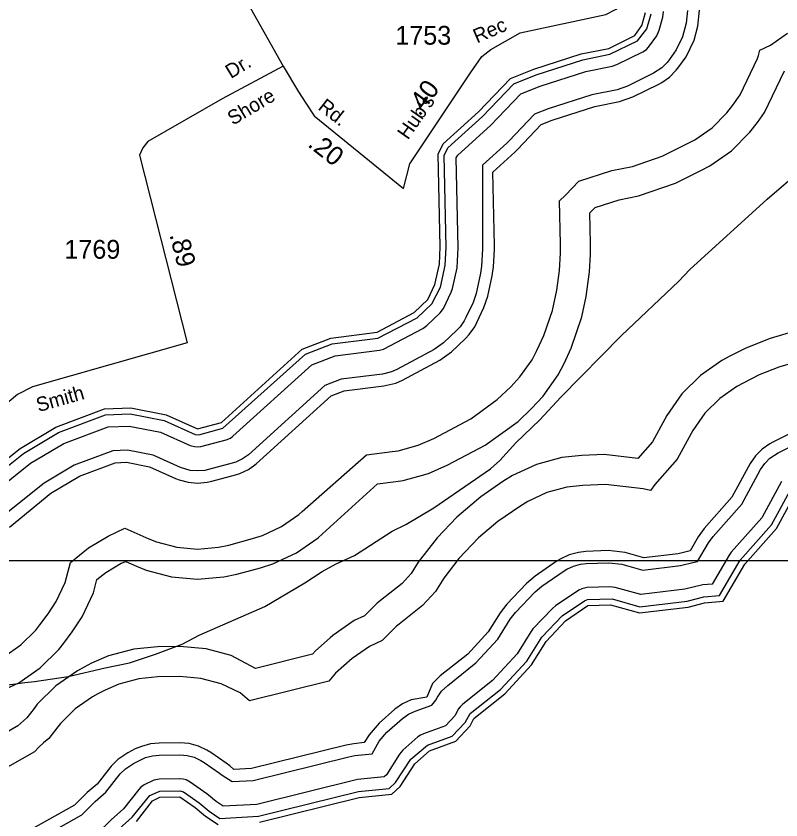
# Model space of a CAD drawing. Extents: x 2532689 to 2764727, y 536648 to 732970.
# Drawn here: x 2695390 to 2700476, y 645754 to 651101 of the extents above; entities that cross this region are included whole.
import ezdxf

# ---------------------------------------------------------------- set-up
doc = ezdxf.new("R2010")
doc.units = 0
for name, color, linetype in [('Exist Hydrographic Buffer Line', 7, 'Continuous'), ('Exist Hydrographic Creek Double Shore', 7, 'Continuous'), ('Exist Road Secondary Mileage Hundredths English Label', 7, 'Continuous'), ('Exist Road Secondary Type 51 Attributed', 7, 'Continuous'), ('Exist Road Secondary Type 51 Label', 7, 'Continuous'), ('Exist Road Secondary Type 51 Number Label', 7, 'Continuous'), ('Exist Utilities Electrical Transmission Line', 7, 'Continuous'), ('Map Preparation Inset Cut Line', 7, 'Continuous')]:
    doc.layers.add(name, color=color, linetype=linetype)

msp = doc.modelspace()

# ---------------------------------------------------------------- linework, layer by layer
at = {"layer": 'Exist Hydrographic Buffer Line'}
for points in [[(2695621.9, 647928.4), (2695811.5, 648040.9), (2696049.6, 648130.6), (2696124, 648133.6), (2696277.8, 648103.4), (2696450.9, 648026.4), (2696473.9, 648017.1), (2696534.6, 648000.9), (2696597.1, 647995.4), (2696659.6, 648000.9), (2696690.6, 648007.8), (2696848.7, 648050.3), (2696878.4, 648059.6), (2696935, 648086.2), (2696986.7, 648122.2), (2697485.4, 648574.3), (2697571.5, 648607.6), (2697835.8, 648640.8), (2697914.3, 648659.7), (2697960.3, 648680.3), (2698207.4, 648811.8), (2698286.3, 648868.9), (2698376.3, 648954.6), (2698403.8, 648983.9), (2698439.9, 649035.3), (2698454, 649062.6), (2698501, 649163), (2698526.6, 649238), (2698556.6, 649373.9), (2698564.6, 649432.8), (2698570.5, 649547.9), (2698571.1, 649574.9), (2698559.9, 650064), (2698706.3, 650196.4), (2698725.3, 650214.8), (2698882.8, 650379.8), (2698955.8, 650408.7), (2699239.4, 650500.2), (2699402.2, 650533.1), (2699491, 650563.4), (2699664.1, 650649.2), (2699684.2, 650660), (2699735.6, 650696), (2699779.7, 650740.4), (2699797.8, 650763.5), (2699845.7, 650831.2), (2699898.2, 650940.6), (2699923, 651033.3), (2699934.7, 651141)], [(2699854.8, 651137.6), (2699845.7, 651053.9), (2699821.3, 650962.5), (2699780.5, 650877.5), (2699732.5, 650809.8), (2699718.6, 650791.7), (2699683.9, 650757.2), (2699628.4, 650720.8), (2699455.3, 650635.1), (2699386.6, 650611.5), (2699219.1, 650577.7), (2698928.7, 650484), (2698837.1, 650447.7), (2698667.5, 650270.1), (2698652.7, 650255.8), (2698490.7, 650109.4), (2698491.2, 649573), (2698490.5, 649552.1), (2698484.6, 649437), (2698478.6, 649391.1)], [(2695104.1, 647925.8), (2695439.8, 648192.6), (2695672.5, 648330.4), (2695985, 648448.3), (2696149.1, 648454.9), (2696374.8, 648410.4), (2696580.9, 648318.9), (2696604.1, 648316), (2696765.6, 648359.3), (2697314.4, 648851.4), (2697492.8, 648920.2), (2697796, 648958.3), (2698056.9, 649094.2), (2698155.5, 649186.3), (2698211.3, 649298.7), (2698244.1, 649442.9), (2698251, 649564.6), (2698237.3, 650174.8), (2698261.7, 650225.9), (2698491.8, 650433.9), (2698699.7, 650651.5), (2698847.5, 650710), (2699158.2, 650810.3), (2699339, 650846.8), (2699521.7, 650935.9), (2699584.7, 651016.3), (2699613.8, 651115.4)], [(2695166, 647872.9), (2695485.3, 648126.5), (2695707.4, 648258), (2696001.4, 648368.8), (2696142.9, 648374.5), (2696350.6, 648333.6), (2696548.3, 648245.7), (2696576.4, 648237.3), (2696597.1, 648235.4), (2696617.8, 648237.3), (2696786.4, 648282.1), (2696815.1, 648294), (2696832.3, 648306), (2697357, 648782.1), (2697512.6, 648842.1), (2697806.1, 648879), (2697832.1, 648885.3), (2698094.6, 649023.6), (2698120.8, 649042.6), (2698210.9, 649128.4), (2698232.2, 649155.3), (2698283.9, 649264.8), (2698292.3, 649289.8), (2698322.4, 649425.6), (2698330.8, 649560.4), (2698317.5, 650157.5), (2698327.1, 650177.2), (2698545.5, 650374.5), (2698745.6, 650583.6), (2698874.6, 650634.7), (2699178.5, 650732.7), (2699354.8, 650768.4), (2699384.4, 650778.5), (2699557.2, 650864.2), (2699581.2, 650879.8), (2699596, 650894.6), (2699650.1, 650970), (2699667.5, 651006.5), (2699691.1, 651094.9), (2699695, 651130.8)], [(2698986.4, 649279), (2699004, 649409.9), (2699010.1, 649525), (2699010.8, 649584.8), (2699004.4, 649872.8), (2699043.6, 649911), (2699131.5, 650003.1), (2699350.7, 650073.8), (2699489.4, 650101.8), (2699686.4, 650169.3), (2699859.3, 650255), (2699904, 650278.9), (2700018.4, 650358.9), (2700116.8, 650457.5), (2700156.6, 650509), (2700204.6, 650576.7), (2700321.2, 650819.7), (2700326.8, 650839.4), (2700336, 650874.1), (2700406.1, 650906.8), (2700520.4, 650986.7)], [(2698727.8, 648405.5), (2698817.8, 648491.3), (2698894.1, 648572.5), (2698994.2, 648715.3), (2699033.9, 648791.2), (2699080.9, 648891.6), (2699151.6, 649100), (2699181.6, 649235.9), (2699203.9, 649399.5), (2699209.9, 649514.6), (2699210.9, 649589.4), (2699206.4, 649791.6), (2699241, 649828.3), (2699401.4, 649880), (2699528.7, 649905.7), (2699775, 649990), (2699948.1, 650075.7), (2700004, 650105.7), (2700146.7, 650205.7), (2700270, 650328.9), (2700319.8, 650393.3), (2700367.8, 650461), (2700500.1, 650736.4)], [(2698478.6, 649391.1), (2698448.5, 649255.3), (2698428.6, 649196.9), (2698381.7, 649096.5), (2698370.6, 649075.2), (2698342.5, 649035.3), (2698321.4, 649012.6), (2698231.4, 648926.8), (2698169.6, 648882.4), (2697922.5, 648750.9), (2697886.9, 648734.9), (2697826.2, 648720.2), (2697551.8, 648685.8), (2697442.5, 648643.6), (2696935, 648183.4), (2696895, 648155.4), (2696850.7, 648134.8), (2696827.8, 648127.5), (2696669.9, 648085.1), (2696645.7, 648079.7), (2696597.1, 648075.4), (2696548.5, 648079.7), (2696483.3, 648099.6), (2696302, 648180.1), (2696130.4, 648213.9), (2696033.6, 648210), (2695776.9, 648113.2), (2695576.3, 647994.5), (2695290.1, 647767.1)], [(2695308.1, 646839.1), (2695422.3, 646919.1), (2695520.8, 647017.7), (2695547.6, 647051.2), (2695603.6, 647125.7), (2695656.9, 647206.4), (2695715.8, 647332.8), (2695751.9, 647467.4), (2695871.8, 647565.2), (2696002.6, 647642.7), (2696112.1, 647695.5), (2696272.3, 647624.4), (2696323.6, 647603.6), (2696458.1, 647567.6), (2696597.1, 647555.4), (2696736.1, 647567.6), (2696804.8, 647582.8), (2696962.9, 647625.3), (2697028.5, 647646.1), (2697155, 647705.1), (2697269.5, 647785.1), (2697292.6, 647805.4), (2697720.6, 648182.9), (2697890.8, 648204.2), (2697930.1, 648210.1), (2698064.6, 648246.2), (2698167.2, 648291.8), (2698414.1, 648423.3), (2698589.8, 648550.3), (2698679.8, 648636.1), (2698740.9, 648701), (2698820.9, 648815.2), (2698852.7, 648876), (2698899.6, 648976.4), (2698956.4, 649143.1), (2698986.4, 649279)], [(2700710.6, 649048.4), (2700404.7, 648957.2), (2700242.3, 648893), (2700135.3, 648839.4), (2700083.2, 648811.3), (2699940.3, 648711.3), (2699817, 648588.1), (2699717.2, 648445.3), (2699703.4, 648420.6), (2699622, 648270.1), (2699523.6, 648158.8), (2699301.5, 648185), (2699151.6, 648179), (2699018.3, 648164.6), (2698850.2, 648119.4), (2698692.1, 648045.7), (2698627.5, 648005.2), (2698479.7, 647904), (2698319.9, 647768), (2698189.9, 647631.5), (2698064, 647468.7), (2698018.1, 647394.5), (2697956.4, 647327.5), (2697812.8, 647213.6)], [(2700767.6, 648856.7), (2700461.7, 648765.5), (2700332.1, 648714.2), (2700225.1, 648660.6), (2700183, 648638.1), (2700068.8, 648558.1), (2699970.4, 648459.5), (2699890.4, 648345.3), (2699879.4, 648325.5), (2699787.1, 648154.8), (2699637.2, 647985.4), (2699608.7, 647946.1), (2699559.9, 647955.6), (2699309.9, 647985.2), (2699159.8, 647979.1), (2699053.2, 647967.6), (2698918.7, 647931.5), (2698792.2, 647872.6), (2698740.7, 647840.1), (2698592.7, 647738.9), (2698464.7, 647630.1), (2698334.7, 647493.5), (2698234.2, 647363.4), (2698178, 647273), (2698092.9, 647180.5), (2697937.1, 647056.9), (2697919.9, 647042.8), (2697823.9, 646946.9)], [(2695233.7, 646586.4), (2695408.2, 646665.9), (2695550.9, 646765.8), (2695674.2, 646889.1), (2695707.4, 646931), (2695763.4, 647005.5), (2695830.2, 647106.4), (2695903.8, 647264.4), (2695927.8, 647354.2), (2695985.6, 647400.1), (2696089.6, 647461.7), (2696119.9, 647473.1), (2696191.1, 647441.5), (2696255.1, 647415.7), (2696423.4, 647370.6), (2696597.1, 647355.4), (2696770.8, 647370.6), (2696856.9, 647389.7), (2697014.8, 647432.2), (2697097.2, 647458.2), (2697255.1, 647531.9), (2697397.8, 647631.8), (2697427.1, 647657.3), (2697794.4, 647990.6), (2697915.8, 648005.8), (2697964.8, 648013.2), (2698133.1, 648058.3), (2698261.1, 648115.3), (2698508.2, 648246.8), (2698727.8, 648405.5)], [(2700529, 648320.8), (2700421.9, 648267.2), (2700403.1, 648257), (2700351.6, 648221), (2700307.3, 648176.7), (2700271.4, 648125.2), (2700150, 647901.1), (2699966.7, 647693.8), (2699925.7, 647637.3), (2699871.6, 647545.1), (2699793.2, 647525.3), (2699563.4, 647497.4), (2699440.1, 647532.2), (2699327.6, 647545.5), (2699177.7, 647539.4), (2699129.7, 647534.2), (2699068.8, 647518), (2699012.2, 647491.5), (2698988.8, 647476.9), (2698841, 647375.7), (2698783.4, 647326.7), (2698653.4, 647190.2), (2698608, 647131.6), (2698530.1, 647005.7), (2698393.3, 646857.1), (2698210.4, 646712.1), (2698158.4, 646661.4), (2698120.6, 646569.9), (2698016.9, 646553.2), (2697959, 646526.3), (2697907.6, 646490.3), (2697803.6, 646399), (2697737, 646320.9), (2697703.6, 646268.4), (2697635.1, 646261.5), (2697584.4, 646252.7), (2696954.9, 646096.3), (2696838.8, 646090.3), (2696810.6, 646113.5), (2696787.6, 646131.1), (2696685.7, 646202.6), (2696659.2, 646219.4), (2696602.4, 646246), (2696541.7, 646262.2), (2696479.2, 646267.7), (2696340.4, 646265.5), (2696283.6, 646260.1), (2696222.9, 646243.9), (2696182.7, 646226.3), (2696133.7, 646201.2), (2696065.6, 646156.3), (2696021.3, 646111.9), (2695928.2, 645993.1), (2695863.4, 645936.1), (2695778.1, 645853.3), (2695481.2, 645685.5)], [(2697643.1, 646181.9), (2697758.9, 646193.5), (2697804.6, 646278.2), (2697856.3, 646338.8), (2697959.3, 646429), (2697999.2, 646457), (2698044.1, 646477.9), (2698155.7, 646518.1), (2698181.3, 646550.7), (2698191.6, 646570), (2698219.7, 646610), (2698260.1, 646649.4), (2698447.9, 646798.3), (2698594.1, 646957.1), (2698676.1, 647089.5), (2698711.4, 647135), (2698841.4, 647271.6), (2698886.1, 647309.7), (2699034.1, 647410.8), (2699052.2, 647422.2), (2699096.5, 647442.9), (2699143.6, 647455.5), (2699181, 647459.5), (2699330.8, 647465.5), (2699418.4, 647455.2), (2699557.2, 647416), (2699807.6, 647446.4), (2699898.4, 647469.4), (2699922.4, 647473.5), (2699994.6, 647596.8), (2700026.4, 647640.7), (2700216.1, 647854.9), (2700340.7, 648085.3), (2700368.6, 648125.2), (2700403.1, 648159.7), (2700457.8, 648195.6), (2700564.8, 648249.2)], [(2700479.1, 648005.3), (2700348.1, 647762.7), (2700146.3, 647534.7), (2700132.6, 647515.8), (2700019.6, 647323.4), (2699956.1, 647317.4), (2699837.1, 647288.8), (2699544.7, 647253.3), (2699374.9, 647301.3), (2699337.4, 647305.7), (2699187.3, 647299.6), (2699151.2, 647292.5), (2699132.2, 647283.7), (2698976.3, 647177.6), (2698957.2, 647161.3), (2698827.2, 647024.7), (2698812.1, 647005.1), (2698722, 646859.9), (2698557.2, 646680.8), (2698359.7, 646524), (2698342.1, 646507.2), (2698330.2, 646490.1), (2698309.9, 646448.5), (2698245.7, 646380.5), (2698098.5, 646327.4), (2698079.2, 646318.5), (2698062, 646306.5), (2697961.9, 646218.7)], [(2696345.5, 645945.5), (2696479.2, 645947.7), (2696502.2, 645940.5), (2696606.7, 645867.1), (2696673, 645812.2), (2696745.1, 645764.9), (2697002.1, 645778.4), (2697667.3, 645943.1), (2697871.1, 645963.7), (2697914.1, 646002.7), (2698014.6, 646158.5), (2698125.8, 646252.1), (2698290.6, 646311.7), (2698376.7, 646402.7), (2698409.3, 646461.3), (2698611.9, 646622), (2698786.2, 646811.4), (2698885.1, 646969.6), (2699021.6, 647111.6), (2699169.7, 647212.8), (2699190.6, 647219.7), (2699353.2, 647224.3), (2699538.4, 647171.9), (2699851.9, 647210), (2699963.4, 647237.7), (2700067.8, 647247.5), (2700206.2, 647481.6), (2700414.1, 647716.6), (2700548.4, 647965.3)], [(2695345.7, 647702.5), (2695621.9, 647928.4)], [(2697812.8, 647213.6), (2697791.3, 647196.1), (2697707.9, 647112.6), (2697639.2, 647080.6), (2697496.5, 646980.6), (2697479.4, 646965.9), (2697381.4, 646879.9), (2697361.7, 646856.8), (2696982, 646762.5), (2696821.2, 646847.4), (2696652.9, 646892.5), (2696479.2, 646907.7), (2696330.1, 646905.4), (2696172.4, 646890.4), (2696004.1, 646845.3), (2695891.7, 646796.3), (2695842.7, 646771.3), (2695797.2, 646746.6), (2695654.5, 646646.6), (2695531, 646523.4), (2695509.3, 646496.6), (2695460.7, 646434.3), (2695440.6, 646416.5), (2695401.6, 646380.6), (2695166.4, 646242.8)], [(2697823.9, 646946.9), (2697739.2, 646907.3), (2697624.8, 646827.4), (2697513.1, 646729.6), (2697468.6, 646677.3), (2696942.2, 646546.6), (2696879, 646600.5), (2696752.7, 646659.5), (2696618.2, 646695.6), (2696479.2, 646707.7), (2696333.4, 646705.5), (2696207.1, 646693.5), (2696072.6, 646657.3), (2695982.6, 646618.2), (2695933.5, 646593.2), (2695897, 646573.4), (2695782.8, 646493.4), (2695684.4, 646394.8), (2695667, 646373.4), (2695606.9, 646296.4), (2695572.7, 646266.4), (2695541.7, 646237.6), (2695511.3, 646208.1), (2695264.7, 646068.7)], [(2697961.9, 646218.7), (2697939.6, 646192.6), (2697852.4, 646054.8), (2697836.8, 646040.6), (2697659.3, 646022.7), (2696990.4, 645857.9), (2696767.1, 645846.1), (2696720.3, 645876.6), (2696657.6, 645928.7), (2696547.9, 646006), (2696520.2, 646020.4), (2696499.9, 646025.9), (2696479.2, 646027.7), (2696344.1, 646025.6), (2696305.1, 646018.3), (2696242.6, 645987.4), (2696219.8, 645972.5), (2696205.2, 645957.7), (2696103.3, 645827.7), (2696021.9, 645755.9), (2695923.5, 645659.8)], [(2695520.4, 645615.9), (2695826.3, 645788.8), (2695916.1, 645876), (2695986.7, 645938), (2696082.6, 646060.6), (2696117.1, 646095.1), (2696170, 646130), (2696219, 646155), (2696250.3, 646168.7), (2696297.7, 646181.3), (2696341.6, 646185.5), (2696479.2, 646187.7), (2696527.6, 646183.5), (2696574.9, 646170.8), (2696619.2, 646150.2), (2696639.9, 646137.1), (2696741.9, 646065.6), (2696759.7, 646051.9), (2696827, 646009.6), (2696966.6, 646016.8), (2697603.7, 646175.1), (2697643.1, 646181.9)], [(2696074.6, 645695.8), (2696162, 645772.6), (2696278.9, 645916.2), (2696345.5, 645945.5)]]:
    msp.add_lwpolyline(points, dxfattribs=at)
at = {"layer": 'Exist Hydrographic Creek Double Shore'}
for points in [[(2695073.1, 647952.3), (2695417, 648225.6), (2695655.1, 648366.6), (2695977, 648488), (2696152.1, 648495.1), (2696387.1, 648448.7), (2696597.1, 648355.4), (2696755.2, 648397.9), (2697293, 648886), (2697483.1, 648959.3), (2697791.1, 648998), (2698038, 649129.5), (2698128, 649215.2), (2698175.2, 649315.6), (2698205.1, 649451.5), (2698211.1, 649566.7), (2698197.1, 650183.4), (2698229.1, 650250.4), (2698465.1, 650463.6), (2698677.1, 650685.5), (2698834, 650747.7), (2699147.9, 650849.1), (2699331.1, 650886), (2699504.1, 650971.7), (2699552.1, 651039.4), (2699553.5, 651044.7), (2699575.1, 651125.7)], [(2697008.2, 645738.6), (2697671.2, 645903.3), (2697888.1, 645925.2), (2697945.1, 645976.8), (2698041.1, 646128.4), (2698139.1, 646214.5), (2698313.2, 646277.4), (2698410.2, 646379.8), (2698434.2, 646430), (2698639.2, 646592.6), (2698818.2, 646787), (2698914.2, 646942), (2699044.2, 647078.6), (2699192.2, 647179.7), (2699342.1, 647185.8), (2699535.1, 647131.3), (2699859.1, 647170.6), (2699967.1, 647197.9), (2700092.2, 647209.6), (2700236.2, 647455.1), (2700447.1, 647693.5), (2700583.1, 647945.3)], [(2696191.1, 645745), (2696297.1, 645880.5), (2696346.1, 645905.6), (2696479.2, 645907.7), (2696581.1, 645836.2), (2696649.2, 645780), (2696734.1, 645724.2)]]:
    msp.add_lwpolyline(points, dxfattribs=at)
at = {"layer": 'Exist Road Secondary Type 51 Attributed'}
msp.add_line((2695664.2, 653436.5), (2697165.1, 650768.4), dxfattribs=at)
for points in [[(2697967, 649954.7), (2698008.2, 650118.2), (2698411, 650724.5), (2698488, 650833.1), (2698546.9, 650878.5), (2698742, 650989.5), (2699312.7, 651112), (2699380.5, 651147.1), (2699427.9, 651178.2), (2699473.9, 651323)], [(2697165.1, 650768.4), (2696761.1, 650551.8), (2696266.1, 650267.9), (2696231.6, 650225.6), (2696210.1, 650176.3), (2696527.6, 648927.2), (2695499.9, 648635.5), (2695399.1, 648585.1), (2695204.8, 648422.2), (2694825.9, 648039.5), (2694619.2, 647798.6)], [(2697165.1, 650768.4), (2697267, 650596.7), (2697317, 650521.9), (2697372.5, 650437.4), (2697967, 649954.7)]]:
    msp.add_lwpolyline(points, dxfattribs=at)
at = {"layer": 'Exist Utilities Electrical Transmission Line'}
msp.add_lwpolyline([(2695322.4, 646650.6), (2695447.7, 646669.4), (2695511.8, 646675), (2695735.1, 646708.3), (2695981.7, 646765.9), (2696145.1, 646799.8), (2696315.9, 646855.9), (2696494.1, 646923.9), (2696606.9, 646982.6), (2697044.5, 647173), (2697309, 647331.1), (2697425.1, 647407.7), (2697517.9, 647458.1), (2697640.8, 647513), (2697891.1, 647674.8), (2697982.2, 647718.9), (2698167.4, 647831.1), (2698545.7, 648090.1), (2698606.2, 648145.7), (2698713.8, 648262), (2698872.1, 648415.9), (2699012.7, 648567), (2699413.3, 648974.6), (2699796.9, 649337.5), (2699871.2, 649415.4), (2700384.2, 649883.4), (2700859, 650290.7)], dxfattribs=at)
at = {"layer": 'Map Preparation Inset Cut Line'}
msp.add_lwpolyline([(2693698.4, 668098.2), (2714365.1, 668098.2), (2714365.1, 647477.9), (2693698.4, 647477.9)], close=True, dxfattribs=at)

# ---------------------------------------------------------------- texts
at = {"layer": 'Exist Road Secondary Mileage Hundredths English Label'}
for s, rotation, p in [('.40', 53.4939, (2698073.4, 650429.7)), ('.20', 322.0447, (2697322.5, 650238.5)), ('.89', 284.2615, (2696409.3, 649646.5))]:
    msp.add_text(s, height=125, rotation=rotation, dxfattribs=at).set_placement(p)
at = {"layer": 'Exist Road Secondary Type 51 Label'}
for s, rotation, p in [('Rec', 23.3601, (2698454.5, 650918.9)), ('Dr.', 31.1837, (2696818.1, 650682.1)), ('Shore', 30.8989, (2696831.6, 650371.8)), ('Rd.', 322.0447, (2697391.6, 650484.9)), ("Hub's", 54.9663, (2697995.1, 650273.4)), ('Smith', 15.8484, (2695538.8, 648466.6))]:
    msp.add_text(s, height=95, rotation=rotation, dxfattribs=at).set_placement(p)
at = {"layer": 'Exist Road Secondary Type 51 Number Label'}
for s, p in [('1753', (2697911.7, 650911)), ('1769', (2695711, 649487.2))]:
    msp.add_text(s, height=125, dxfattribs=at).set_placement(p)

doc.saveas('drawing.dxf')
